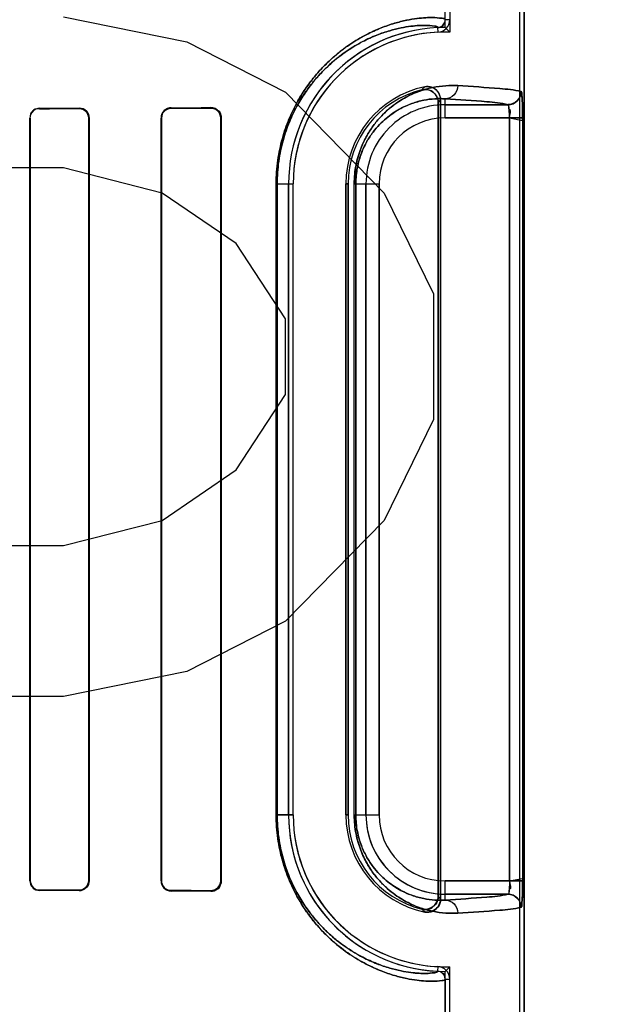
# Model space of a CAD drawing. Header units: millimetres. Extents: x 0 to 297, y 0 to 210.
# Tile 296 of 401: x 240.927 to 241.038, y 156.785 to 156.973. Entities that reach past the tile are written whole.
import ezdxf

# ---------------------------------------------------------------- set-up
doc = ezdxf.new("R2010")
doc.units = ezdxf.units.MM
doc.header["$LTSCALE"] = 16.335
doc.layers.get('0').update_dxf_attribs({"linetype": 'CONTINUOUS'})
for name, color, linetype in [('AXES_REF', 7, 'CONTINUOUS'), ('INTFCLR_1', 7, 'CONTINUOUS'), ('INTFCLR_72935', 7, 'CONTINUOUS')]:
    doc.layers.add(name, color=color, linetype=linetype)

msp = doc.modelspace()

# ---------------------------------------------------------------- linework, layer by layer
at = {"color": 7, "linetype": 'Continuous'}
for p, q in [((240.9350359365, 156.9732335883), (240.9584734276, 156.9684463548)), ((240.9584734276, 156.9684463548), (240.9772234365, 156.9588718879)), ((240.9772234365, 156.9588718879), (240.9959734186, 156.939722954)), ((240.9350359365, 156.9445101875), (240.9069109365, 156.9445101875)), ((240.9537859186, 156.939722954), (240.9350359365, 156.9445101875)), ((240.9678484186, 156.9301484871), (240.9537859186, 156.939722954)), ((240.9959734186, 156.939722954), (241.0053484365, 156.9205740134)), ((240.9772234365, 156.91578678), (240.9678484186, 156.9301484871)), ((241.0053484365, 156.9205740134), (241.0053484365, 156.8966378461)), ((240.9772234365, 156.9014250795), (240.9772234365, 156.91578678)), ((240.9678484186, 156.8870633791), (240.9772234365, 156.9014250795)), ((241.0053484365, 156.8966378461), (240.9959734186, 156.8774889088)), ((240.9537859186, 156.8774889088), (240.9678484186, 156.8870633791)), ((240.9350359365, 156.8727016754), (240.9537859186, 156.8774889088)), ((240.9959734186, 156.8774889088), (240.9772234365, 156.8583399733)), ((240.8975359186, 156.8727016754), (240.9350359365, 156.8727016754)), ((240.9772234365, 156.8583399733), (240.9584734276, 156.8487655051)), ((240.9584734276, 156.8487655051), (240.9350359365, 156.8439782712)), ((240.9350359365, 156.8439782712), (240.8975359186, 156.8439782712))]:
    msp.add_line(p, q, dxfattribs=at)
for radius in [4.8479140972, 4.8475, 4.8164570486]:
    msp.add_circle((241.5069109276, 154.9564782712), radius, dxfattribs=at)
msp.add_arc((241.5069109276, 154.9564782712), 4.8, 278.2771290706, 261.7228709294, dxfattribs=at)
at = {"layer": 'AXES_REF', "color": 9, "linetype": 'Continuous'}
msp.add_circle((241.5069109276, 154.9564782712), 2.9642884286, dxfattribs=at)
at = {"layer": 'AXES_REF', "color": 7, "linetype": 'Continuous'}
msp.add_arc((241.5069109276, 154.9564782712), 4.91, 113.0826656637, 66.9173343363, dxfattribs=at)
at = {"layer": 'AXES_REF', "color": 9, "linetype": 'Continuous'}
msp.add_arc((241.5069109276, 154.9564782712), 4.4222561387, 94.4118118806, 85.5881881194, dxfattribs=at)
at = {"layer": 'INTFCLR_1', "color": 6, "linetype": 'Continuous'}
for p, q in [((241.0216655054, 158.0414795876), (241.0216655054, 156.7064711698)), ((241.0225471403, 158.0414711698), (241.0225471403, 156.7064711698)), ((241.0062280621, 156.8060024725), (241.0062280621, 156.9569398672)), ((241.0066655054, 156.9574883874), (241.0066655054, 156.8054539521)), ((240.9286733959, 156.9539711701), (240.9286733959, 156.8089711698)), ((240.928744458, 156.9539711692), (240.928744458, 156.8089711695)), ((240.9398337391, 156.8089711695), (240.9398337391, 156.9539711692)), ((240.9399095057, 156.8089711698), (240.9399095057, 156.9539711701)), ((240.9535756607, 156.9539711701), (240.9535756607, 156.8089711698)), ((240.953657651, 156.9539711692), (240.953657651, 156.8089711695)), ((240.9649322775, 156.8089711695), (240.9649322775, 156.9539711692)), ((240.9650229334, 156.8089711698), (240.9650229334, 156.9539711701)), ((240.9778066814, 156.9414711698), (240.9778066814, 156.8214711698)), ((240.9786883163, 156.8214711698), (240.9786883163, 156.9414711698)), ((240.9886883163, 156.8214711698), (240.9886883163, 156.9414711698)), ((240.9891257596, 156.9414711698), (240.9891257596, 156.8214711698)), ((241.0075471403, 156.7902665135), (241.0075471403, 156.7064711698)), ((241.0084287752, 156.7064711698), (241.0084287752, 156.7902665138))]:
    msp.add_line(p, q, dxfattribs=at)
at = {"layer": 'INTFCLR_1', "color": 9, "linetype": 'Continuous'}
for p, q in [((241.0084287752, 156.97267572), (241.0075471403, 156.97267572)), ((241.0061191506, 156.9711773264), (241.0061614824, 156.9702967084)), ((241.0075471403, 156.9540144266), (241.0075471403, 156.9576362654)), ((240.9305211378, 156.9557533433), (240.9305211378, 156.9558252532)), ((240.9380211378, 156.9558523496), (240.9380211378, 156.9557776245)), ((240.9555211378, 156.9558421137), (240.9555211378, 156.9559256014)), ((240.9630211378, 156.9559624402), (240.9630211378, 156.9558737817)), ((241.0194918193, 156.9565140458), (241.0075471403, 156.9565140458)), ((240.9286733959, 156.9539711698), (240.928744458, 156.9539711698)), ((240.939833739, 156.9539711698), (240.9399095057, 156.9539711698)), ((240.9535756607, 156.9539711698), (240.953657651, 156.9539711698)), ((240.9649322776, 156.9539711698), (240.9650229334, 156.9539711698)), ((241.0075471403, 156.9540144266), (241.0222584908, 156.9540144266)), ((241.0197611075, 156.8089279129), (241.0197611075, 156.9540144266)), ((241.0222584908, 156.9540144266), (241.0222584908, 156.8089279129)), ((240.9754464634, 156.8214711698), (240.9754464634, 156.9414711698)), ((240.9754464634, 156.9414711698), (240.9786883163, 156.9414711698)), ((240.9756308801, 156.9414711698), (240.9756308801, 156.8214711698)), ((240.9886883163, 156.9414711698), (240.9891257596, 156.9414711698)), ((240.9902769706, 156.8214711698), (240.9902769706, 156.9414711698)), ((240.9902769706, 156.9414711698), (240.9950038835, 156.9414711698)), ((240.9905691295, 156.9414711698), (240.9905691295, 156.8214711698)), ((240.9925042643, 156.9414711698), (240.9925042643, 156.8214711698)), ((240.9950038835, 156.8214711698), (240.9950038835, 156.9414711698)), ((240.9754464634, 156.8214711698), (240.9786883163, 156.8214711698)), ((240.9891257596, 156.8214711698), (240.9886883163, 156.8214711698)), ((240.9902769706, 156.8214711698), (240.9950038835, 156.8214711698)), ((240.928744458, 156.8089711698), (240.9286733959, 156.8089711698)), ((240.9399095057, 156.8089711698), (240.939833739, 156.8089711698)), ((240.953657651, 156.8089711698), (240.9535756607, 156.8089711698)), ((240.9650229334, 156.8089711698), (240.9649322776, 156.8089711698)), ((241.0075471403, 156.8053060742), (241.0075471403, 156.8089279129)), ((241.0197611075, 156.8089279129), (241.0075471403, 156.8089279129)), ((240.9305211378, 156.8071170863), (240.9305211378, 156.8071889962)), ((240.9380211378, 156.807164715), (240.9380211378, 156.8070899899)), ((240.9555211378, 156.8070167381), (240.9555211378, 156.8071002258)), ((240.9630211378, 156.8070685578), (240.9630211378, 156.8069798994)), ((241.0075471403, 156.8064282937), (241.0194918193, 156.8064282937)), ((241.0061615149, 156.7926456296), (241.0061191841, 156.7917650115)), ((241.0075471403, 156.7902666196), (241.0084287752, 156.7902666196))]:
    msp.add_line(p, q, dxfattribs=at)
at = {"layer": 'INTFCLR_1', "color": 7, "linetype": 'Continuous'}
for p, q in [((240.9636303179, 156.9557764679), (240.9630211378, 156.9558737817)), ((241.0197611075, 156.8089279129), (241.0222595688, 156.8094109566)), ((241.0222584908, 156.8089279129), (241.0197611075, 156.8089279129)), ((240.9630211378, 156.8070685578), (240.9636329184, 156.807166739))]:
    msp.add_line(p, q, dxfattribs=at)
at = {"layer": 'INTFCLR_1', "color": 6, "linetype": 'Continuous'}
for centre, radius, start, end in [((241.0060470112, 156.97267572), 0.0015001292, 272.7555668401, 360), ((241.0060470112, 156.97267572), 0.0023817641, 272.7547928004, 1.588680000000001e-05), ((241.0075471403, 156.9414711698), 0.0297404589, 92.75211805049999, 179.9999999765), ((241.0075471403, 156.9414711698), 0.028858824, 92.7521172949, 179.9999985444), ((241.0075471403, 156.9414711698), 0.018858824, 101.8889180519, 179.9999977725), ((241.0075471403, 156.9414711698), 0.0184213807, 103.8352360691, 179.9999998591), ((241.0075471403, 156.8214711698), 0.0297404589, 179.9999999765, 267.2479465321), ((241.0075471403, 156.8214711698), 0.028858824, 180.0000013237, 267.248010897), ((241.0075471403, 156.8214711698), 0.018858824, 180.0000020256, 258.1110819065), ((241.0075471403, 156.8214711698), 0.0184213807, 179.9999997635, 256.164763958), ((241.0060470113, 156.7902666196), 0.0015001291, 0, 87.24365361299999), ((241.0060470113, 156.7902666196), 0.002381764, 359.9999834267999, 87.2436562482)]:
    msp.add_arc(centre, radius, start, end, dxfattribs=at)
at = {"layer": 'INTFCLR_1', "color": 9, "linetype": 'Continuous'}
for centre, radius, start, end in [((241.0388980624, 156.9271134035), 0.0481478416, 137.0401802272, 137.9559483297), ((241.0075471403, 156.9414711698), 0.0150428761, 89.99999999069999, 179.9999999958), ((241.0387395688, 156.9314607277), 0.0413059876, 140.9411471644, 141.9143409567), ((241.0075471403, 156.9414711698), 0.0125432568, 90.00000006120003, 179.9999997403), ((241.0075471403, 156.8214711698), 0.0150428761, 179.9999999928, 270.0000000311), ((241.0075471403, 156.8214711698), 0.0125432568, 180.0000002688, 269.9999999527), ((241.0387395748, 156.8314816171), 0.0413059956, 218.0856596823, 219.0588532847), ((241.0388981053, 156.8358289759), 0.0481479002, 222.0440527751, 222.9598197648)]:
    msp.add_arc(centre, radius, start, end, dxfattribs=at)
at = {"layer": 'INTFCLR_1', "color": 6, "linetype": 'Continuous'}
for centre, major_axis, ratio, start_param, end_param in [((240.7467711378, 156.9564711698), (0.2607760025, 0), 0.0034906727, -0.7888979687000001, -0.7475038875), ((240.7467711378, 156.9564711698), (0.2757760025, 0), 0.0034906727, -0.8415583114, -0.8044638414), ((240.7467711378, 156.9564711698), (0.2607760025, 0), 0.0034906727, -0.642674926, -0.5930216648), ((240.7467711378, 156.9564711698), (0.2757760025, 0), 0.0034906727, -0.7121557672, -0.6694696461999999), ((240.7467711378, 156.8064711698), (0.2757760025, 0), 0.0034906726, 0.8044638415, 0.8415583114), ((240.7467711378, 156.8064711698), (0.2607760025, 0), 0.0034906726, 0.7475038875, 0.7888979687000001), ((240.7467711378, 156.8064711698), (0.2757760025, 0), 0.0034906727, 0.6694696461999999, 0.7121557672), ((240.7467711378, 156.8064711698), (0.2607760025, 0), 0.0034906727, 0.5930216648, 0.642674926)]:
    msp.add_ellipse(centre, major_axis=major_axis, ratio=ratio, start_param=start_param, end_param=end_param, dxfattribs=at)
at = {"layer": 'INTFCLR_1', "color": 9, "linetype": 'Continuous'}
for points, knots in [([(241.0075471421, 156.9726758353), (241.0075471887, 156.9728926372), (241.0063770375, 156.9729979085), (241.0053922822, 156.9731169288), (241.0037230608, 156.9730582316), (241.0020845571, 156.9728992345), (241.0001045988, 156.9725645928), (240.9978257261, 156.9719935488), (240.9952437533, 156.9711043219), (240.9923798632, 156.9697965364), (240.9898753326, 156.9683051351), (240.9877708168, 156.966781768), (240.9860851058, 156.9653815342), (240.9843689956, 156.9637335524), (240.9826439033, 156.9617975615), (240.9812564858, 156.9599463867), (240.9801741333, 156.9582763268), (240.9790678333, 156.9563706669), (240.9780627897, 156.9542724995), (240.9771926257, 156.9519837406), (240.9765999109, 156.9500877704), (240.9761054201, 156.9480638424), (240.9756020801, 156.9451921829), (240.975446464, 156.9429669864), (240.9754464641, 156.9414711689)], [0, 0, 0, 0, 0.0129082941, 0.0479369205, 0.0747656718, 0.1077870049, 0.1472777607, 0.1937244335, 0.2476759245, 0.3095864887, 0.3808801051, 0.4208017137, 0.464183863, 0.5112475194, 0.5623302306, 0.6184106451, 0.6487898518, 0.6807805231, 0.7495641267, 0.7869849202, 0.8265031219, 0.8677591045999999, 0.910939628, 1, 1, 1, 1]), ([(241.0061191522, 156.9711773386), (241.0061198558, 156.9713849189), (241.0050190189, 156.9715140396), (241.0040752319, 156.9716235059), (241.002494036, 156.9715794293), (241.0009388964, 156.9714336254), (240.9990603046, 156.9711217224), (240.9968970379, 156.9705835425), (240.9944454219, 156.969741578), (240.9917252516, 156.9684995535), (240.9893462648, 156.9670807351), (240.9873469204, 156.9656301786), (240.9857449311, 156.9642958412), (240.9841138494, 156.9627246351), (240.982474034, 156.960878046), (240.9811552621, 156.9591119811), (240.9801263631, 156.9575183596), (240.9790743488, 156.95569914), (240.9781187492, 156.9536960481), (240.977291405, 156.9515109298), (240.9767277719, 156.9497004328), (240.9762575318, 156.9477676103), (240.9757788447, 156.9450249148), (240.97563088, 156.9428998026), (240.9756308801, 156.9414711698)], [0, 0, 0, 0, 0.0129831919, 0.0479084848, 0.07463076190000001, 0.1075226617, 0.1468667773, 0.1931559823, 0.2469482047, 0.3087107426, 0.3798835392, 0.4197618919, 0.463117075, 0.5101750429, 0.5612788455, 0.6174138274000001, 0.6478355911, 0.6798803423, 0.7488096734, 0.7863245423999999, 0.8259516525, 0.8673300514, 0.9106460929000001, 1, 1, 1, 1]), ([(241.0099327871, 156.9601358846), (241.0091756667, 156.9601776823), (241.0075900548, 156.9601664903), (241.0051206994, 156.9598290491), (241.0024728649, 156.9590809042), (241.0002041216, 156.9580404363), (240.9983441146, 156.9568827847), (240.9968794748, 156.9557678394), (240.9954158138, 156.9543969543), (240.9939798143, 156.9527146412), (240.9928779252, 156.9510432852), (240.9920646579, 156.9494858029), (240.9914860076, 156.9481386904), (240.9909846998, 156.9466485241), (240.9905916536, 156.9450256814), (240.9903361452, 156.9432840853), (240.9902769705, 156.9420844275), (240.9902769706, 156.9414711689)], [0, 0, 0, 0, 0.0750554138, 0.1564841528, 0.2459854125, 0.3464640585, 0.4023384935, 0.4625915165, 0.5283646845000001, 0.6004622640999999, 0.6810443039, 0.7258982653, 0.7742486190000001, 0.8260106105, 0.8813405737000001, 0.9392984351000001, 1, 1, 1, 1]), ([(241.0099327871, 156.9601358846), (241.0099296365, 156.9595032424), (241.0094439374, 156.9582049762), (241.0081593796, 156.9576396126), (241.0075471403, 156.9576362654)], [0, 0, 0, 0, 0.5081941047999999, 1, 1, 1, 1]), ([(241.021986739, 156.9590136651), (241.0206616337, 156.9593726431), (241.0166034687, 156.9596781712), (241.0125933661, 156.9599890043), (241.0099327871, 156.9601358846)], [0, 0, 0, 0, 0.3400295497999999, 1, 1, 1, 1]), ([(241.0075471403, 156.9576362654), (241.0068971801, 156.9576778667), (241.0055342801, 156.9576796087), (241.003408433, 156.9574022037), (241.0011249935, 156.9567671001), (240.9991659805, 156.9558738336), (240.9975588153, 156.9548753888), (240.9962912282, 156.9539107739), (240.9950239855, 156.9527223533), (240.9937793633, 156.9512608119), (240.9925913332, 156.9494530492), (240.9917428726, 156.9476536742), (240.9911832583, 156.9459828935), (240.9908421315, 156.9445687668), (240.9906204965, 156.9430512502), (240.9905690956, 156.9420057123), (240.9905691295, 156.9414711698)], [0, 0, 0, 0, 0.0744526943, 0.155325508, 0.2443501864, 0.3444346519, 0.4002308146, 0.4603906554, 0.5262223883, 0.5984573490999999, 0.6793343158, 0.7728337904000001, 0.824923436, 0.8805639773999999, 0.9388934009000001, 1, 1, 1, 1]), ([(241.0075471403, 156.9576362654), (241.0101836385, 156.9574893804), (241.0141572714, 156.9571786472), (241.0181793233, 156.9568728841), (241.0194918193, 156.9565140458)], [0, 0, 0, 0, 0.659940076, 1, 1, 1, 1]), ([(240.975446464, 156.8214711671), (240.9754464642, 156.8199770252), (240.9756016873, 156.8177549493), (240.976103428, 156.8148886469), (240.9765956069, 156.8128706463), (240.9771856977, 156.8109788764), (240.9780524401, 156.8086940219), (240.9790536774, 156.8065992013), (240.9801559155, 156.8046958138), (240.9812381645, 156.8030217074), (240.9826311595, 156.8011596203), (240.984362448, 156.7992153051), (240.9865608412, 156.7971036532), (240.98923706, 156.7950184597), (240.9919351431, 156.7934097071), (240.9939560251, 156.7924259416), (240.9957536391, 156.7916622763), (240.9978320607, 156.7909467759), (241.0001171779, 156.7903748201), (241.0021042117, 156.7900403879), (241.0037456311, 156.789882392), (241.0054098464, 156.7898262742), (241.0063891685, 156.7899441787), (241.007547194, 156.7900523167), (241.0075471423, 156.7902665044)], [0, 0, 0, 0, 0.0889624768, 0.1320587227, 0.1731704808, 0.2125452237, 0.2499716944, 0.3186065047, 0.3504676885, 0.380890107, 0.4372578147, 0.4887306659, 0.5357262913, 0.6186117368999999, 0.6900918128, 0.7223293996, 0.7523795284, 0.8063468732, 0.8529608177, 0.8926493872, 0.92571634, 0.9524727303, 0.9872470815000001, 1, 1, 1, 1]), ([(240.9756308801, 156.821471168), (240.9756308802, 156.8200441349), (240.9757784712, 156.8179220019), (240.9762556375, 156.8151844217), (240.9767236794, 156.8132572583), (240.9772848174, 156.8114507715), (240.978108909, 156.8092693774), (240.979060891, 156.8072694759), (240.9801090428, 156.8054524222), (240.9811378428, 156.8038549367), (240.9824619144, 156.8020784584), (240.984107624, 156.8002239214), (240.9861966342, 156.7982110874), (240.988739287, 156.7962247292), (240.9913031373, 156.7946936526), (240.993222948, 156.7937588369), (240.9949298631, 156.7930342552), (240.9969030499, 156.7923568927), (240.9990722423, 156.7918178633), (241.0009575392, 156.7915061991), (241.002515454, 156.7913613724), (241.0040918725, 156.7913197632), (241.005030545, 156.7914282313), (241.0061198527, 156.7915598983), (241.0061191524, 156.7917650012)], [0, 0, 0, 0, 0.08925570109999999, 0.1324872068, 0.1737209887, 0.2132043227, 0.2507249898, 0.319505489, 0.3514207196, 0.3818859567, 0.4383088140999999, 0.4898030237, 0.5367929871, 0.6196084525, 0.6909676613, 0.7231332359, 0.7531068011, 0.8069147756, 0.8533706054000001, 0.8929116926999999, 0.9258489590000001, 0.952499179, 0.9871714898, 1, 1, 1, 1]), ([(240.9902769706, 156.8214711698), (240.9902769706, 156.8208645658), (240.9903353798, 156.8196673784), (240.9905888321, 156.81793095), (240.9909810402, 156.8163070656), (240.991479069, 156.8148221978), (240.9920542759, 156.8134788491), (240.9928675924, 156.8119155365), (240.9939729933, 156.8102356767), (240.9954131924, 156.808548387), (240.9968741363, 156.8071792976), (240.99833254, 156.806067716), (241.0001873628, 156.8049111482), (241.0024523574, 156.8038690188), (241.0051039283, 156.8031163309), (241.0075817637, 156.8027760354), (241.0091737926, 156.8027645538), (241.0099327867, 156.8028064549)], [0, 0, 0, 0, 0.060042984, 0.1184181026, 0.1734493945, 0.2251771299, 0.2732606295, 0.3179414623, 0.3994792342, 0.4716692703, 0.5370373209, 0.5972913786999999, 0.6528779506, 0.7531551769, 0.8428840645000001, 0.9247587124, 1, 1, 1, 1]), ([(240.9905691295, 156.8214711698), (240.9905691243, 156.8209424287), (240.990619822, 156.8198989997), (240.9908397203, 156.8183858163), (240.9911800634, 156.8169709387), (240.9917362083, 156.8153058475), (240.9925840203, 156.8135015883), (240.9937737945, 156.8116880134), (240.9950218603, 156.8102224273), (240.9962866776, 156.809035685), (240.9975487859, 156.8080740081), (240.9991515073, 156.8070764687), (241.0011072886, 156.806181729), (241.0033939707, 156.8055426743), (241.0055271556, 156.8052628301), (241.0068955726, 156.8052643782), (241.0075471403, 156.8053060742)], [0, 0, 0, 0, 0.0604434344, 0.1191979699, 0.174553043, 0.226568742, 0.3196855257, 0.4015022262, 0.4738229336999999, 0.5392349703, 0.599401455, 0.6549095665, 0.7547931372, 0.8440475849, 0.9253631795, 1, 1, 1, 1]), ([(241.0194918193, 156.8064282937), (241.0181793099, 156.8060695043), (241.0141572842, 156.8057636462), (241.0101836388, 156.8054529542), (241.0075471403, 156.8053060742)], [0, 0, 0, 0, 0.3400599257, 1, 1, 1, 1]), ([(241.0075471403, 156.8053060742), (241.0081593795, 156.8053027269), (241.009443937, 156.8047373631), (241.0099296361, 156.8034390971), (241.0099327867, 156.8028064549)], [0, 0, 0, 0, 0.4918058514, 1, 1, 1, 1]), ([(241.0099327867, 156.8028064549), (241.0125933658, 156.8029533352), (241.0166034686, 156.8032641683), (241.0206616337, 156.8035696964), (241.0219867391, 156.8039286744)], [0, 0, 0, 0, 0.6599704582, 1, 1, 1, 1])]:
    msp.add_open_spline(points, degree=3, knots=knots, dxfattribs=at)
at = {"layer": 'INTFCLR_1', "color": 6, "linetype": 'Continuous'}
for points, knots in [([(241.0062280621, 156.9569398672), (241.0062280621, 156.957478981), (241.0057705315, 156.9589734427), (241.0040201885, 156.9595743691), (241.0031420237, 156.9593580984)], [0, 0, 0, 0, 0.3734722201, 1, 1, 1, 1]), ([(241.0036619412, 156.9599254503), (241.0041801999, 156.9600345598), (241.0057049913, 156.9599031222), (241.0066655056, 156.9583772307), (241.0066655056, 156.957488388)], [0, 0, 0, 0, 0.3733759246, 1, 1, 1, 1]), ([(240.9305211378, 156.9558252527), (240.9300417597, 156.9558235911), (240.9290584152, 156.9554180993), (240.9286733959, 156.9544358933), (240.9286733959, 156.9539711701)], [0, 0, 0, 0, 0.5077628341, 1, 1, 1, 1]), ([(240.9399095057, 156.9539711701), (240.9399095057, 156.9544327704), (240.9395287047, 156.9554317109), (240.9385214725, 156.9558542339), (240.9380211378, 156.9558523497)], [0, 0, 0, 0, 0.4798646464, 1, 1, 1, 1]), ([(240.9398337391, 156.9539711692), (240.9398337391, 156.9544268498), (240.9394540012, 156.955388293), (240.9384891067, 156.9557791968), (240.9380211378, 156.9557776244)], [0, 0, 0, 0, 0.4933465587, 1, 1, 1, 1]), ([(240.9555211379, 156.9559256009), (240.9550399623, 156.9559233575), (240.9540089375, 156.9555227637), (240.9535756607, 156.9544843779), (240.9535756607, 156.9539711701)], [0, 0, 0, 0, 0.4838961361, 1, 1, 1, 1]), ([(240.9555211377, 156.9558421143), (240.9550749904, 156.9558403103), (240.9540900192, 156.9554737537), (240.953657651, 156.9544770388), (240.953657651, 156.9539711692)], [0, 0, 0, 0, 0.4686359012, 1, 1, 1, 1]), ([(240.9650229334, 156.9539711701), (240.9650229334, 156.9544213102), (240.9646628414, 156.9554722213), (240.9635890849, 156.9559653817), (240.9630211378, 156.9559624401)], [0, 0, 0, 0, 0.4421396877, 1, 1, 1, 1]), ([(240.9286733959, 156.8089711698), (240.9286733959, 156.8085048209), (240.9290603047, 156.8075223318), (240.9300433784, 156.807118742), (240.9305211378, 156.8071170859)], [0, 0, 0, 0, 0.493955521, 1, 1, 1, 1]), ([(240.928744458, 156.8089711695), (240.928744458, 156.8085149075), (240.9291261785, 156.8075692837), (240.9300697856, 156.8071904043), (240.9305211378, 156.8071889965)], [0, 0, 0, 0, 0.5027035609, 1, 1, 1, 1]), ([(240.9380211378, 156.8071647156), (240.9384897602, 156.807163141), (240.9394547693, 156.8075548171), (240.9398337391, 156.8085161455), (240.9398337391, 156.8089711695)], [0, 0, 0, 0, 0.5073626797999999, 1, 1, 1, 1]), ([(240.9380211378, 156.8070899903), (240.9385135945, 156.8070881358), (240.9395197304, 156.8075009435), (240.9399095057, 156.8085015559), (240.9399095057, 156.8089711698)], [0, 0, 0, 0, 0.5118734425, 1, 1, 1, 1]), ([(240.9535756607, 156.8089711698), (240.9535756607, 156.8085127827), (240.9539458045, 156.8074841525), (240.954985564, 156.8070192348), (240.9555211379, 156.8070167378)], [0, 0, 0, 0, 0.4611694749, 1, 1, 1, 1]), ([(240.953657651, 156.8089711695), (240.953657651, 156.8085176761), (240.954028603, 156.8075298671), (240.9550224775, 156.807102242), (240.9555211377, 156.8071002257)], [0, 0, 0, 0, 0.4762796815, 1, 1, 1, 1]), ([(240.9630211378, 156.8069798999), (240.963472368, 156.8069775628), (240.9645253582, 156.8073332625), (240.9650229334, 156.8084042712), (240.9650229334, 156.8089711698)], [0, 0, 0, 0, 0.4431989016, 1, 1, 1, 1]), ([(241.0031420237, 156.8035842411), (241.0036654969, 156.8034553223), (241.0052260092, 156.8035422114), (241.0062280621, 156.8050980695), (241.0062280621, 156.8060024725)], [0, 0, 0, 0, 0.3734727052, 1, 1, 1, 1]), ([(241.0219867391, 156.8039286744), (241.0219860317, 156.8045660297), (241.0214540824, 156.8058923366), (241.0201283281, 156.8064275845), (241.0194918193, 156.8064282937)], [0, 0, 0, 0, 0.5003322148, 1, 1, 1, 1]), ([(241.0066655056, 156.8054539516), (241.0066655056, 156.8049243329), (241.0062227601, 156.8034593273), (241.0045317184, 156.8028337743), (241.0036619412, 156.8030168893)], [0, 0, 0, 0, 0.3733751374, 1, 1, 1, 1])]:
    msp.add_open_spline(points, degree=3, knots=knots, dxfattribs=at)
at = {"layer": 'INTFCLR_1', "color": 7, "linetype": 'Continuous'}
for points, knots in [([(241.0219561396, 156.9590453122), (241.0219591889, 156.9584035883), (241.0214355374, 156.9570651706), (241.0200995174, 156.9565268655), (241.0194615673, 156.9565298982)], [0, 0, 0, 0, 0.5014745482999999, 1, 1, 1, 1]), ([(241.0194918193, 156.9565140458), (241.0201283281, 156.956514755), (241.0214540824, 156.9570500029), (241.0219860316, 156.9583763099), (241.021986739, 156.9590136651)], [0, 0, 0, 0, 0.4996677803, 1, 1, 1, 1]), ([(241.0219561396, 156.9590453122), (241.0220546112, 156.9591626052), (241.0221425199, 156.9581196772), (241.0222016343, 156.9575006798), (241.0222499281, 156.9557560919), (241.0222584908, 156.9546464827), (241.0222584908, 156.9540144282)], [0, 0, 0, 0, 0.090819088, 0.3065073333, 0.6251820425, 1, 1, 1, 1]), ([(241.0222584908, 156.9540144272), (241.0222584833, 156.9544766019), (241.0222478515, 156.9555542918), (241.0222312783, 156.957227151), (241.0221037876, 156.9584287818), (241.0219867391, 156.9590136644)], [0, 0, 0, 0, 0.2765935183, 0.6451828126, 1, 1, 1, 1]), ([(240.9649322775, 156.9539711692), (240.9649324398, 156.9544820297), (240.9644952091, 156.9555058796), (240.9634834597, 156.9558660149), (240.9630211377, 156.9558737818)], [0, 0, 0, 0, 0.5249028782, 1, 1, 1, 1]), ([(241.0197611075, 156.9540144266), (241.0197611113, 156.9541752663), (241.0197586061, 156.9548537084), (241.0196906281, 156.9553493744), (241.0196433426, 156.9566377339), (241.0194615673, 156.9565298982)], [0, 0, 0, 0, 0.1889097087, 0.7517593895, 1, 1, 1, 1]), ([(240.9630211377, 156.8070685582), (240.9634792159, 156.8070749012), (240.9644890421, 156.8074323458), (240.964934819, 156.8084561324), (240.9649322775, 156.8089711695)], [0, 0, 0, 0, 0.4707545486, 1, 1, 1, 1]), ([(241.0222595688, 156.8094109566), (241.02226101, 156.8090889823), (241.0222568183, 156.8082974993), (241.0222495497, 156.8072144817), (241.0222176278, 156.8062175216), (241.0222041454, 156.8052825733), (241.0220641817, 156.804668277), (241.0221222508, 156.8039653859), (241.0219867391, 156.8039286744)], [0, 0, 0, 0, 0.1755373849, 0.4319359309, 0.5881395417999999, 0.7249066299, 0.9234579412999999, 1, 1, 1, 1]), ([(241.0219867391, 156.8039286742), (241.022103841, 156.8045140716), (241.0222313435, 156.8057165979), (241.0222478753, 156.8073894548), (241.0222584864, 156.8084666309), (241.0222584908, 156.8089279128)], [0, 0, 0, 0, 0.3551249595, 0.7239406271, 1, 1, 1, 1])]:
    msp.add_open_spline(points, degree=3, knots=knots, dxfattribs=at)
at = {"layer": 'INTFCLR_1', "color": 6, "linetype": 'Continuous'}
for points in [[(240.9305211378, 156.9557533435), (240.9300447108, 156.9557518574), (240.9292135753, 156.9556525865), (240.9292135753, 156.9551761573)], [(241.0194918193, 156.8064282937), (241.0199703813, 156.8064932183), (241.0197483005, 156.8073718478), (241.0197453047, 156.8078547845)]]:
    msp.add_open_spline(points, degree=3, dxfattribs=at)
at = {"layer": 'INTFCLR_1', "color": 7, "linetype": 'Continuous'}
for points in [[(240.9649322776, 156.9539711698), (240.9649322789, 156.9545084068), (240.9647593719, 156.9552615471), (240.9642496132, 156.9554311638)], [(241.0197611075, 156.9540144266), (241.0197611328, 156.9545518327), (241.0202371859, 156.9555531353), (241.0197046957, 156.9556256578)], [(240.9636329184, 156.807166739), (240.9641270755, 156.8073319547), (240.9647809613, 156.8077065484), (240.9647809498, 156.8082275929)]]:
    msp.add_open_spline(points, degree=3, dxfattribs=at)
at = {"layer": 'INTFCLR_72935', "color": 6, "linetype": 'Continuous'}
for p, q in [((241.0216655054, 158.0414880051), (241.0216655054, 156.7064711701)), ((241.0225471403, 156.7064711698), (241.0225471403, 158.0414711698)), ((241.008428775, 157.577625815), (241.008428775, 156.9703165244)), ((241.0075471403, 156.9712116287), (241.0075471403, 157.5767307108)), ((241.0075471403, 156.9712116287), (241.0084287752, 156.9703165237)), ((241.0062280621, 156.9569398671), (241.0062280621, 156.8060024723)), ((241.0066655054, 156.8054539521), (241.0066655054, 156.9574883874)), ((240.9286733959, 156.8089711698), (240.9286733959, 156.9539711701)), ((240.9287444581, 156.8089711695), (240.9287444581, 156.9539711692)), ((240.939833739, 156.9539711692), (240.939833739, 156.8089711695)), ((240.9399095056, 156.9539711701), (240.9399095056, 156.8089711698)), ((240.9535756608, 156.8089711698), (240.9535756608, 156.9539711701)), ((240.9536576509, 156.8089711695), (240.9536576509, 156.9539711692)), ((240.9649322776, 156.9539711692), (240.9649322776, 156.8089711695)), ((240.9650229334, 156.9539711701), (240.9650229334, 156.8089711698)), ((240.9778066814, 156.8214711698), (240.9778066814, 156.9414711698)), ((240.9786883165, 156.8214711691), (240.9786883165, 156.9414711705)), ((240.9886883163, 156.9414711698), (240.9886883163, 156.8214711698)), ((240.9891257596, 156.8214711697), (240.9891257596, 156.9414711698)), ((241.0075471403, 156.7917307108), (241.0084287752, 156.7926258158)), ((241.0075471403, 156.7064711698), (241.0075471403, 156.7917307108)), ((241.008428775, 156.7064711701), (241.008428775, 156.7926258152))]:
    msp.add_line(p, q, dxfattribs=at)
at = {"layer": 'INTFCLR_72935', "color": 9, "linetype": 'Continuous'}
for p, q in [((241.0075471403, 156.9540144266), (241.0075471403, 156.9576362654)), ((240.9305211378, 156.9558252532), (240.9305211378, 156.9557533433)), ((240.9380211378, 156.9557776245), (240.9380211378, 156.9558523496)), ((240.9555211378, 156.9559256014), (240.9555211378, 156.9558421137)), ((240.9630211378, 156.9558737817), (240.9630211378, 156.9559624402)), ((241.0075471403, 156.9565140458), (241.0194918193, 156.9565140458)), ((240.928744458, 156.9539711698), (240.9286733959, 156.9539711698)), ((240.9399095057, 156.9539711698), (240.939833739, 156.9539711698)), ((240.953657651, 156.9539711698), (240.9535756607, 156.9539711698)), ((240.9650229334, 156.9539711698), (240.9649322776, 156.9539711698)), ((241.0197611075, 156.9540144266), (241.0075471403, 156.9540144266)), ((241.0197611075, 156.9540144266), (241.0197611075, 156.8089279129)), ((241.0222584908, 156.9540144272), (241.0222584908, 156.8089279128)), ((240.9754464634, 156.9414711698), (240.9786883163, 156.9414711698)), ((240.9754464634, 156.8214711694), (240.9754464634, 156.9414711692)), ((240.9756308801, 156.8214711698), (240.9756308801, 156.9414711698)), ((240.9891257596, 156.9414711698), (240.9886883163, 156.9414711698)), ((240.9902769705, 156.8214711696), (240.9902769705, 156.9414711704)), ((240.9902769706, 156.9414711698), (240.9950038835, 156.9414711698)), ((240.9905691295, 156.8214711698), (240.9905691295, 156.9414711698)), ((240.9925042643, 156.8214711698), (240.9925042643, 156.9414711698)), ((240.9950038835, 156.9414711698), (240.9950038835, 156.8214711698)), ((240.9786883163, 156.8214711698), (240.9754464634, 156.8214711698)), ((240.9886883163, 156.8214711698), (240.9891257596, 156.8214711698)), ((240.9902769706, 156.8214711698), (240.9950038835, 156.8214711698)), ((240.9286733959, 156.8089711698), (240.928744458, 156.8089711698)), ((240.939833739, 156.8089711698), (240.9399095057, 156.8089711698)), ((240.9535756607, 156.8089711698), (240.953657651, 156.8089711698)), ((240.9649322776, 156.8089711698), (240.9650229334, 156.8089711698)), ((241.0075471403, 156.8053060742), (241.0075471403, 156.8089279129)), ((241.0075471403, 156.8089279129), (241.0222584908, 156.8089279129)), ((240.9305211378, 156.8071889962), (240.9305211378, 156.8071170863)), ((240.9380211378, 156.8070899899), (240.9380211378, 156.807164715)), ((240.9555211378, 156.8071002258), (240.9555211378, 156.8070167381)), ((240.9630211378, 156.8069798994), (240.9630211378, 156.8070685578)), ((241.0194918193, 156.8064282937), (241.0075471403, 156.8064282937))]:
    msp.add_line(p, q, dxfattribs=at)
at = {"layer": 'INTFCLR_72935', "color": 7, "linetype": 'Continuous'}
for p, q in [((240.9386438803, 156.9557487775), (240.9380211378, 156.9558523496)), ((240.9636420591, 156.9558665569), (240.9630211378, 156.9559624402)), ((240.9630211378, 156.9558737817), (240.9636329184, 156.9557756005)), ((241.0222584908, 156.9540144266), (241.0197611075, 156.9540144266)), ((241.0197611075, 156.9540144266), (241.0222595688, 156.9535313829)), ((240.9636303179, 156.8071658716), (240.9630211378, 156.8070685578)), ((240.9630211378, 156.8069798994), (240.9636409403, 156.8070754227))]:
    msp.add_line(p, q, dxfattribs=at)
at = {"layer": 'INTFCLR_72935', "color": 6, "linetype": 'Continuous'}
for centre, radius, start, end in [((241.0075471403, 156.9414711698), 0.0297404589, 90, 180.0000000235), ((241.0075471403, 156.9414711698), 0.028858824, 88.24934629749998, 179.9999985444), ((241.0075471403, 156.9414711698), 0.018858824, 101.8889180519, 179.9999977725), ((241.0075471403, 156.9414711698), 0.0184213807, 103.8352360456, 179.9999997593), ((241.0075471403, 156.8214711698), 0.0297404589, 180.0000000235, 270), ((241.0075471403, 156.8214711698), 0.028858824, 180.0000013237, 271.7506537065), ((241.0075471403, 156.8214711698), 0.018858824, 180.0000020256, 258.1110819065), ((241.0075471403, 156.8214711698), 0.0184213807, 180.0000001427, 256.1647639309)]:
    msp.add_arc(centre, radius, start, end, dxfattribs=at)
at = {"layer": 'INTFCLR_72935', "color": 9, "linetype": 'Continuous'}
for centre, radius, start, end in [((241.0388981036, 156.9271133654), 0.0481478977, 137.0401804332, 137.955947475), ((241.0075471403, 156.9414711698), 0.0150428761, 90.0000000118, 180.0000000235), ((241.0387395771, 156.9314607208), 0.0413059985, 140.9411469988, 141.9143405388), ((241.0075471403, 156.9414711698), 0.0125432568, 90.00000006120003, 179.9999997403), ((241.0075471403, 156.8214711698), 0.0150428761, 180.0000000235, 269.9999999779), ((241.0075471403, 156.8214711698), 0.0125432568, 180.0000002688, 269.9999999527), ((241.0387395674, 156.831481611), 0.041305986, 218.0856592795, 219.0588531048), ((241.0388980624, 156.835828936), 0.0481478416, 222.0440516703, 222.9598197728)]:
    msp.add_arc(centre, radius, start, end, dxfattribs=at)
at = {"layer": 'INTFCLR_72935', "color": 6, "linetype": 'Continuous'}
for centre, major_axis, ratio, start_param, end_param in [((240.7467711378, 156.9564711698), (0.2607760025, 0), 0.0034906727, -0.7888979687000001, -0.7475038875), ((240.7467711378, 156.9564711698), (0.2757760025, 0), 0.0034906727, -0.8415583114, -0.8044638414), ((240.7467711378, 156.9564711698), (0.2607760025, 0), 0.0034906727, -0.642674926, -0.5930216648), ((240.7467711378, 156.9564711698), (0.2757760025, 0), 0.0034906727, -0.7121557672, -0.6694696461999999), ((240.7467711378, 156.8064711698), (0.2757760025, 0), 0.0034906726, 0.8044638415, 0.8415583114), ((240.7467711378, 156.8064711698), (0.2607760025, 0), 0.0034906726, 0.7475038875, 0.7888979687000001), ((240.7467711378, 156.8064711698), (0.2757760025, 0), 0.0034906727, 0.6694696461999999, 0.7121557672), ((240.7467711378, 156.8064711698), (0.2607760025, 0), 0.0034906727, 0.5930216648, 0.642674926)]:
    msp.add_ellipse(centre, major_axis=major_axis, ratio=ratio, start_param=start_param, end_param=end_param, dxfattribs=at)
at = {"layer": 'INTFCLR_72935', "color": 9, "linetype": 'Continuous'}
for points, knots in [([(240.975446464, 156.9414711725), (240.9754464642, 156.9429653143), (240.9756016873, 156.9451873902), (240.976103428, 156.9480536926), (240.9765956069, 156.9500716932), (240.9771856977, 156.9519634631), (240.9780524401, 156.9542483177), (240.9790536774, 156.9563431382), (240.9801559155, 156.9582465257), (240.9812381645, 156.9599206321), (240.9826311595, 156.9617827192), (240.984362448, 156.9637270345), (240.9865608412, 156.9658386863), (240.98923706, 156.9679238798), (240.9919351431, 156.9695326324), (240.9939560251, 156.9705163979), (240.9957536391, 156.9712800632), (240.9978320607, 156.9719955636), (241.0001171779, 156.9725675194), (241.0021042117, 156.9729019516), (241.0037456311, 156.9730599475), (241.0054098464, 156.9731160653), (241.0063891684, 156.9729981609), (241.0075471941, 156.9728900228), (241.0075471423, 156.9726758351)], [0, 0, 0, 0, 0.0889624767, 0.1320587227, 0.1731704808, 0.2125452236, 0.2499716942, 0.3186065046, 0.3504676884, 0.3808901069, 0.4372578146, 0.4887306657, 0.535726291, 0.6186117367, 0.6900918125, 0.7223293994, 0.7523795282, 0.806346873, 0.8529608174, 0.8926493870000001, 0.9257163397, 0.9524727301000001, 0.9872470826, 1, 1, 1, 1]), ([(240.9756308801, 156.9414711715), (240.9756308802, 156.9428982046), (240.9757784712, 156.9450203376), (240.9762556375, 156.9477579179), (240.9767236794, 156.9496850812), (240.9772848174, 156.951491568), (240.978108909, 156.9536729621), (240.979060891, 156.9556728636), (240.9801090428, 156.9574899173), (240.9811378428, 156.9590874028), (240.9824619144, 156.9608638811), (240.984107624, 156.9627184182), (240.9861966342, 156.9647312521), (240.988739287, 156.9667176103), (240.9913031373, 156.9682486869), (240.993222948, 156.9691835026), (240.9949298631, 156.9699080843), (240.9969030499, 156.9705854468), (240.9990722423, 156.9711244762), (241.0009575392, 156.9714361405), (241.002515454, 156.9715809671), (241.0040918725, 156.9716225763), (241.005030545, 156.9715141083), (241.0061198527, 156.9713824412), (241.0061191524, 156.9711773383)], [0, 0, 0, 0, 0.08925570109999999, 0.1324872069, 0.1737209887, 0.2132043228, 0.2507249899, 0.319505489, 0.3514207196, 0.3818859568, 0.4383088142, 0.4898030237, 0.5367929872, 0.6196084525, 0.6909676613, 0.7231332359, 0.7531068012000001, 0.8069147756, 0.8533706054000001, 0.8929116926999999, 0.9258489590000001, 0.952499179, 0.9871714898, 1, 1, 1, 1]), ([(240.9902769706, 156.9414711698), (240.9902769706, 156.9420777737), (240.9903353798, 156.9432749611), (240.9905888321, 156.9450113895), (240.9909810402, 156.9466352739), (240.991479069, 156.9481201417), (240.9920542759, 156.9494634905), (240.9928675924, 156.951026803), (240.9939729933, 156.9527066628), (240.9954131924, 156.9543939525), (240.9968741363, 156.9557630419), (240.99833254, 156.9568746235), (241.0001873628, 156.9580311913), (241.0024523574, 156.9590733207), (241.0051039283, 156.9598260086), (241.0075817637, 156.9601663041), (241.0091737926, 156.9601777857), (241.0099327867, 156.9601358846)], [0, 0, 0, 0, 0.0600429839, 0.1184181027, 0.1734493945, 0.22517713, 0.2732606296, 0.3179414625, 0.3994792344, 0.4716692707, 0.5370373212, 0.5972913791, 0.6528779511, 0.7531551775, 0.8428840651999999, 0.9247587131, 1, 1, 1, 1]), ([(241.0099327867, 156.9601358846), (241.0099296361, 156.9595032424), (241.009443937, 156.9582049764), (241.0081593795, 156.9576396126), (241.0075471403, 156.9576362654)], [0, 0, 0, 0, 0.5081941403, 1, 1, 1, 1]), ([(241.0099327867, 156.9601358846), (241.0125933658, 156.9599890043), (241.0166034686, 156.9596781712), (241.0206616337, 156.9593726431), (241.0219867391, 156.9590136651)], [0, 0, 0, 0, 0.6599704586, 1, 1, 1, 1]), ([(240.9905691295, 156.9414711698), (240.9905691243, 156.9419999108), (240.990619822, 156.9430433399), (240.9908397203, 156.9445565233), (240.9911800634, 156.9459714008), (240.9917362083, 156.947636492), (240.9925840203, 156.9494407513), (240.9937737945, 156.9512543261), (240.9950218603, 156.9527199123), (240.9962866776, 156.9539066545), (240.9975487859, 156.9548683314), (240.9991515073, 156.9558658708), (241.0011072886, 156.9567606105), (241.0033939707, 156.9573996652), (241.0055271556, 156.9576795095), (241.0068955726, 156.9576779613), (241.0075471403, 156.9576362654)], [0, 0, 0, 0, 0.0604434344, 0.1191979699, 0.174553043, 0.2265687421, 0.3196855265, 0.4015022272, 0.4738229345, 0.5392349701, 0.5994014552, 0.6549095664, 0.7547931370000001, 0.8440475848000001, 0.9253631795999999, 1, 1, 1, 1]), ([(241.0194918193, 156.9565140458), (241.0181793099, 156.9568728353), (241.0141572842, 156.9571786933), (241.0101836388, 156.9574893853), (241.0075471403, 156.9576362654)], [0, 0, 0, 0, 0.3400599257, 1, 1, 1, 1]), ([(241.0075471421, 156.7902665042), (241.0075471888, 156.7900497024), (241.0063770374, 156.789944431), (241.0053922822, 156.7898254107), (241.0037230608, 156.789884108), (241.0020845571, 156.790043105), (241.0001045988, 156.7903777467), (240.9978257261, 156.7909487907), (240.9952437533, 156.7918380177), (240.9923798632, 156.7931458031), (240.9898753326, 156.7946372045), (240.9877708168, 156.7961605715), (240.9860851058, 156.7975608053), (240.9843689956, 156.7992087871), (240.9826439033, 156.801144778), (240.9812564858, 156.8029959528), (240.9801741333, 156.8046660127), (240.9790678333, 156.8065716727), (240.9780627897, 156.80866984), (240.9771926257, 156.8109585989), (240.9765999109, 156.8128545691), (240.9761054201, 156.8148784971), (240.9756020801, 156.8177501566), (240.975446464, 156.8199753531), (240.9754464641, 156.8214711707)], [0, 0, 0, 0, 0.0129082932, 0.0479369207, 0.074765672, 0.1077870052, 0.1472777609, 0.1937244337, 0.2476759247, 0.3095864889, 0.3808801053, 0.4208017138, 0.464183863, 0.5112475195, 0.5623302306, 0.6184106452, 0.6487898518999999, 0.6807805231, 0.7495641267, 0.7869849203, 0.8265031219, 0.8677591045, 0.910939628, 1, 1, 1, 1]), ([(241.0061191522, 156.7917650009), (241.0061198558, 156.7915574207), (241.0050190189, 156.7914282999), (241.0040752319, 156.7913188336), (241.002494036, 156.7913629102), (241.0009388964, 156.7915087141), (240.9990603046, 156.7918206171), (240.9968970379, 156.792358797), (240.9944454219, 156.7932007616), (240.9917252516, 156.794442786), (240.9893462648, 156.7958616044), (240.9873469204, 156.797312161), (240.9857449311, 156.7986464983), (240.9841138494, 156.8002177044), (240.982474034, 156.8020642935), (240.9811552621, 156.8038303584), (240.9801263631, 156.8054239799), (240.9790743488, 156.8072431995), (240.9781187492, 156.8092462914), (240.977291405, 156.8114314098), (240.9767277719, 156.8132419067), (240.9762575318, 156.8151747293), (240.9757788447, 156.8179174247), (240.97563088, 156.8200425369), (240.9756308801, 156.8214711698)], [0, 0, 0, 0, 0.0129831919, 0.0479084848, 0.074630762, 0.1075226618, 0.1468667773, 0.1931559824, 0.2469482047, 0.3087107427, 0.3798835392, 0.4197618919, 0.463117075, 0.5101750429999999, 0.5612788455, 0.6174138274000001, 0.6478355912, 0.6798803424, 0.7488096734, 0.7863245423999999, 0.8259516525, 0.8673300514, 0.9106460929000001, 1, 1, 1, 1]), ([(241.0099327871, 156.8028064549), (241.0091756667, 156.8027646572), (241.0075900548, 156.8027758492), (241.0051206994, 156.8031132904), (241.0024728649, 156.8038614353), (241.0002041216, 156.8049019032), (240.9983441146, 156.8060595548), (240.9968794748, 156.8071745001), (240.9954158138, 156.8085453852), (240.9939798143, 156.8102276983), (240.9928779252, 156.8118990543), (240.9920646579, 156.8134565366), (240.9914860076, 156.8148036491), (240.9909846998, 156.8162938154), (240.9905916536, 156.8179166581), (240.9903361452, 156.8196582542), (240.9902769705, 156.820857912), (240.9902769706, 156.8214711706)], [0, 0, 0, 0, 0.0750554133, 0.1564841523, 0.245985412, 0.3464640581, 0.4023384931, 0.4625915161, 0.5283646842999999, 0.6004622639, 0.6810443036, 0.725898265, 0.7742486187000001, 0.8260106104, 0.8813405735, 0.939298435, 1, 1, 1, 1]), ([(241.0075471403, 156.8053060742), (241.0068971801, 156.8052644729), (241.0055342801, 156.8052627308), (241.003408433, 156.8055401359), (241.0011249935, 156.8061752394), (240.9991659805, 156.8070685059), (240.9975588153, 156.8080669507), (240.9962912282, 156.8090315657), (240.9950239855, 156.8102199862), (240.9937793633, 156.8116815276), (240.9925913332, 156.8134892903), (240.9917428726, 156.8152886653), (240.9911832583, 156.816959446), (240.9908421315, 156.8183735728), (240.9906204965, 156.8198910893), (240.9905690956, 156.8209366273), (240.9905691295, 156.8214711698)], [0, 0, 0, 0, 0.0744526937, 0.1553255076, 0.2443501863, 0.344434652, 0.4002308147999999, 0.4603906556, 0.526222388, 0.598457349, 0.6793343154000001, 0.7728337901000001, 0.8249234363, 0.8805639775, 0.9388934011, 1, 1, 1, 1]), ([(241.0075471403, 156.8053060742), (241.0101836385, 156.8054529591), (241.0141572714, 156.8057636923), (241.0181793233, 156.8060694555), (241.0194918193, 156.8064282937)], [0, 0, 0, 0, 0.6599400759, 1, 1, 1, 1]), ([(241.0075471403, 156.8053060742), (241.0081593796, 156.8053027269), (241.0094439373, 156.8047373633), (241.0099296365, 156.8034390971), (241.0099327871, 156.8028064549)], [0, 0, 0, 0, 0.491805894, 1, 1, 1, 1]), ([(241.021986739, 156.8039286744), (241.0206616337, 156.8035696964), (241.0166034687, 156.8032641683), (241.0125933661, 156.8029533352), (241.0099327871, 156.8028064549)], [0, 0, 0, 0, 0.3400295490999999, 1, 1, 1, 1])]:
    msp.add_open_spline(points, degree=3, knots=knots, dxfattribs=at)
at = {"layer": 'INTFCLR_72935', "color": 6, "linetype": 'Continuous'}
for points in [[(241.0061191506, 156.9711773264), (241.0065720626, 156.9711990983), (241.0072993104, 156.971400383), (241.0072993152, 156.9718538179)], [(240.9287444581, 156.9539711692), (240.9287444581, 156.9544298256), (240.9288169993, 156.9552390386), (240.9292756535, 156.9552404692)], [(240.9305211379, 156.8071889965), (240.9300635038, 156.8071904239), (240.92925581, 156.8072641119), (240.92925581, 156.8077217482)], [(241.0075471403, 156.7902665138), (241.0075471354, 156.7907227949), (241.0073761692, 156.7914615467), (241.0069204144, 156.7914834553)]]:
    msp.add_open_spline(points, degree=3, dxfattribs=at)
for points, knots in [([(241.0031420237, 156.9593580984), (241.0036654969, 156.9594870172), (241.0052260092, 156.9594001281), (241.0062280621, 156.9578442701), (241.0062280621, 156.9569398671)], [0, 0, 0, 0, 0.3734727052, 1, 1, 1, 1]), ([(241.0066655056, 156.957488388), (241.0066655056, 156.9580180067), (241.0062227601, 156.9594830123), (241.0045317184, 156.9601085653), (241.0036619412, 156.9599254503)], [0, 0, 0, 0, 0.3733751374, 1, 1, 1, 1]), ([(241.0219867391, 156.9590136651), (241.0219860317, 156.9583763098), (241.0214540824, 156.9570500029), (241.0201283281, 156.956514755), (241.0194918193, 156.9565140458)], [0, 0, 0, 0, 0.5003322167, 1, 1, 1, 1]), ([(240.9305211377, 156.9558252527), (240.9300375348, 156.9558235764), (240.9290537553, 156.955412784), (240.9286733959, 156.9544315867), (240.9286733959, 156.9539711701)], [0, 0, 0, 0, 0.512282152, 1, 1, 1, 1]), ([(240.9380211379, 156.9557776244), (240.9384931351, 156.9557792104), (240.9394584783, 156.9553832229), (240.939833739, 156.9544227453), (240.939833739, 156.9539711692)], [0, 0, 0, 0, 0.5110568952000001, 1, 1, 1, 1]), ([(240.9555211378, 156.9559256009), (240.9550516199, 156.9559234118), (240.9540227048, 156.9555360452), (240.9535756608, 156.9544958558), (240.9535756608, 156.9539711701)], [0, 0, 0, 0, 0.472258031, 1, 1, 1, 1]), ([(240.9536576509, 156.9539711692), (240.9536576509, 156.9544246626), (240.9540286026, 156.955412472), (240.9550224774, 156.955840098), (240.9555211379, 156.9558421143)], [0, 0, 0, 0, 0.4762795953, 1, 1, 1, 1]), ([(241.0197611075, 156.9540144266), (241.0197625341, 156.9541696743), (241.0197654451, 156.9548119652), (241.0197070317, 156.9556807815), (241.0196592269, 156.956259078), (241.0195433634, 156.9565315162), (241.0194918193, 156.9565140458)], [0, 0, 0, 0, 0.1826563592, 0.7651859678, 0.9359698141, 1, 1, 1, 1]), ([(240.9286733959, 156.8089711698), (240.9286733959, 156.8085031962), (240.9290624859, 156.8075206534), (240.9300450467, 156.8071187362), (240.9305211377, 156.8071170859)], [0, 0, 0, 0, 0.4956993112, 1, 1, 1, 1]), ([(240.9399095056, 156.8089711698), (240.9399095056, 156.8085095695), (240.9395287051, 156.8075106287), (240.9385214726, 156.8070881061), (240.9380211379, 156.8070899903)], [0, 0, 0, 0, 0.479864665, 1, 1, 1, 1]), ([(240.939833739, 156.8089711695), (240.939833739, 156.8085118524), (240.9394494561, 156.8075499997), (240.9384854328, 156.8071631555), (240.9380211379, 156.8071647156)], [0, 0, 0, 0, 0.4973038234, 1, 1, 1, 1]), ([(240.9535756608, 156.8089711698), (240.9535756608, 156.8084512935), (240.9540169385, 156.8074118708), (240.955046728, 156.8070189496), (240.9555211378, 156.8070167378)], [0, 0, 0, 0, 0.5228611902, 1, 1, 1, 1]), ([(240.9555211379, 156.8071002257), (240.9550227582, 156.8071022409), (240.954028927, 156.8075295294), (240.9536576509, 156.808517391), (240.9536576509, 156.8089711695)], [0, 0, 0, 0, 0.5234231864, 1, 1, 1, 1]), ([(241.0062280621, 156.8060024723), (241.0062280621, 156.8054633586), (241.0057705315, 156.8039688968), (241.0040201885, 156.8033679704), (241.0031420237, 156.8035842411)], [0, 0, 0, 0, 0.3734722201, 1, 1, 1, 1]), ([(241.0036619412, 156.8030168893), (241.0041801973, 156.8029077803), (241.0057049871, 156.8030392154), (241.0066655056, 156.8045651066), (241.0066655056, 156.8054539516)], [0, 0, 0, 0, 0.3733741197, 1, 1, 1, 1])]:
    msp.add_open_spline(points, degree=3, knots=knots, dxfattribs=at)
at = {"layer": 'INTFCLR_72935', "color": 7, "linetype": 'Continuous'}
for points, knots in [([(241.0222595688, 156.9535313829), (241.02226101, 156.9538533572), (241.0222568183, 156.9546448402), (241.0222495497, 156.9557278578), (241.0222176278, 156.9567248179), (241.0222041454, 156.9576597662), (241.0220641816, 156.9582740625), (241.0221222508, 156.9589769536), (241.0219867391, 156.9590136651)], [0, 0, 0, 0, 0.1755373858, 0.4319359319, 0.5881395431, 0.7249066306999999, 0.9234579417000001, 1, 1, 1, 1]), ([(241.0219867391, 156.9590136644), (241.0221038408, 156.9584282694), (241.0222313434, 156.9572257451), (241.0222478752, 156.9555528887), (241.0222584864, 156.9544757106), (241.0222584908, 156.9540144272)], [0, 0, 0, 0, 0.3551236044, 0.7239396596, 1, 1, 1, 1]), ([(240.9380211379, 156.9558523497), (240.9385135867, 156.9558491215), (240.9395180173, 156.9554438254), (240.9399127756, 156.9544407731), (240.9399095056, 156.9539711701)], [0, 0, 0, 0, 0.5118728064, 1, 1, 1, 1]), ([(240.9630211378, 156.9559624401), (240.9635450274, 156.955956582), (240.9646111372, 156.9555303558), (240.9650247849, 156.9544665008), (240.9650229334, 156.9539711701)], [0, 0, 0, 0, 0.5140240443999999, 1, 1, 1, 1]), ([(240.9630211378, 156.9558737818), (240.9634792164, 156.9558674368), (240.9644890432, 156.9555099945), (240.964934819, 156.9544862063), (240.9649322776, 156.9539711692)], [0, 0, 0, 0, 0.4707547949, 1, 1, 1, 1]), ([(240.9649322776, 156.8089711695), (240.96493244, 156.8084603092), (240.9644952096, 156.8074364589), (240.9634834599, 156.8070763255), (240.9630211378, 156.8070685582)], [0, 0, 0, 0, 0.5249026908, 1, 1, 1, 1]), ([(240.9650229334, 156.8089711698), (240.9650229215, 156.8084821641), (240.9646194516, 156.8074191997), (240.9635512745, 156.8069865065), (240.9630211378, 156.8069798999)], [0, 0, 0, 0, 0.4798014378, 1, 1, 1, 1]), ([(241.0197611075, 156.8089279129), (241.0197611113, 156.8087670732), (241.0197586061, 156.8080886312), (241.0196906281, 156.8075929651), (241.0196433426, 156.8063046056), (241.0194615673, 156.8064124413)], [0, 0, 0, 0, 0.1889097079, 0.7517593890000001, 1, 1, 1, 1]), ([(241.0219561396, 156.8038970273), (241.0220546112, 156.8037797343), (241.0221425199, 156.8048226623), (241.0222016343, 156.8054416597), (241.0222499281, 156.8071862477), (241.0222584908, 156.8082958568), (241.0222584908, 156.8089279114)], [0, 0, 0, 0, 0.0908190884, 0.3065073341, 0.6251820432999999, 1, 1, 1, 1]), ([(241.0222584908, 156.8089279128), (241.0222584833, 156.8084657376), (241.0222478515, 156.8073880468), (241.0222312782, 156.8057151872), (241.0221037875, 156.8045135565), (241.0219867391, 156.8039286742)], [0, 0, 0, 0, 0.2765937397, 0.6451831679, 1, 1, 1, 1]), ([(241.0194615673, 156.8064124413), (241.0200995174, 156.806415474), (241.0214355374, 156.805877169), (241.0219591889, 156.8045387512), (241.0219561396, 156.8038970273)], [0, 0, 0, 0, 0.498525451, 1, 1, 1, 1]), ([(241.021986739, 156.8039286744), (241.0219860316, 156.8045660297), (241.0214540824, 156.8058923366), (241.0201283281, 156.8064275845), (241.0194918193, 156.8064282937)], [0, 0, 0, 0, 0.5003322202, 1, 1, 1, 1])]:
    msp.add_open_spline(points, degree=3, knots=knots, dxfattribs=at)
for points in [[(240.9636329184, 156.9557756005), (240.9641270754, 156.9556103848), (240.9647809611, 156.9552357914), (240.9647809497, 156.9547147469)], [(240.9399095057, 156.9539711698), (240.9399095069, 156.9544976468), (240.9397439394, 156.9552324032), (240.9392464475, 156.9554046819)], [(240.9650229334, 156.9539711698), (240.965022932, 156.9544718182), (240.96493301, 156.9552087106), (240.9644564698, 156.9553621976)], [(240.9636409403, 156.8070754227), (240.9641131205, 156.8072271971), (240.9647848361, 156.8075309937), (240.9647848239, 156.8080269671)], [(240.9649322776, 156.8089711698), (240.9649322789, 156.8084339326), (240.9647593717, 156.8076807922), (240.964249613, 156.8075111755)], [(241.0197611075, 156.8089279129), (241.0197611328, 156.8083905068), (241.0202371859, 156.8073892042), (241.0197046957, 156.8073166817)]]:
    msp.add_open_spline(points, degree=3, dxfattribs=at)

doc.saveas('drawing.dxf')
